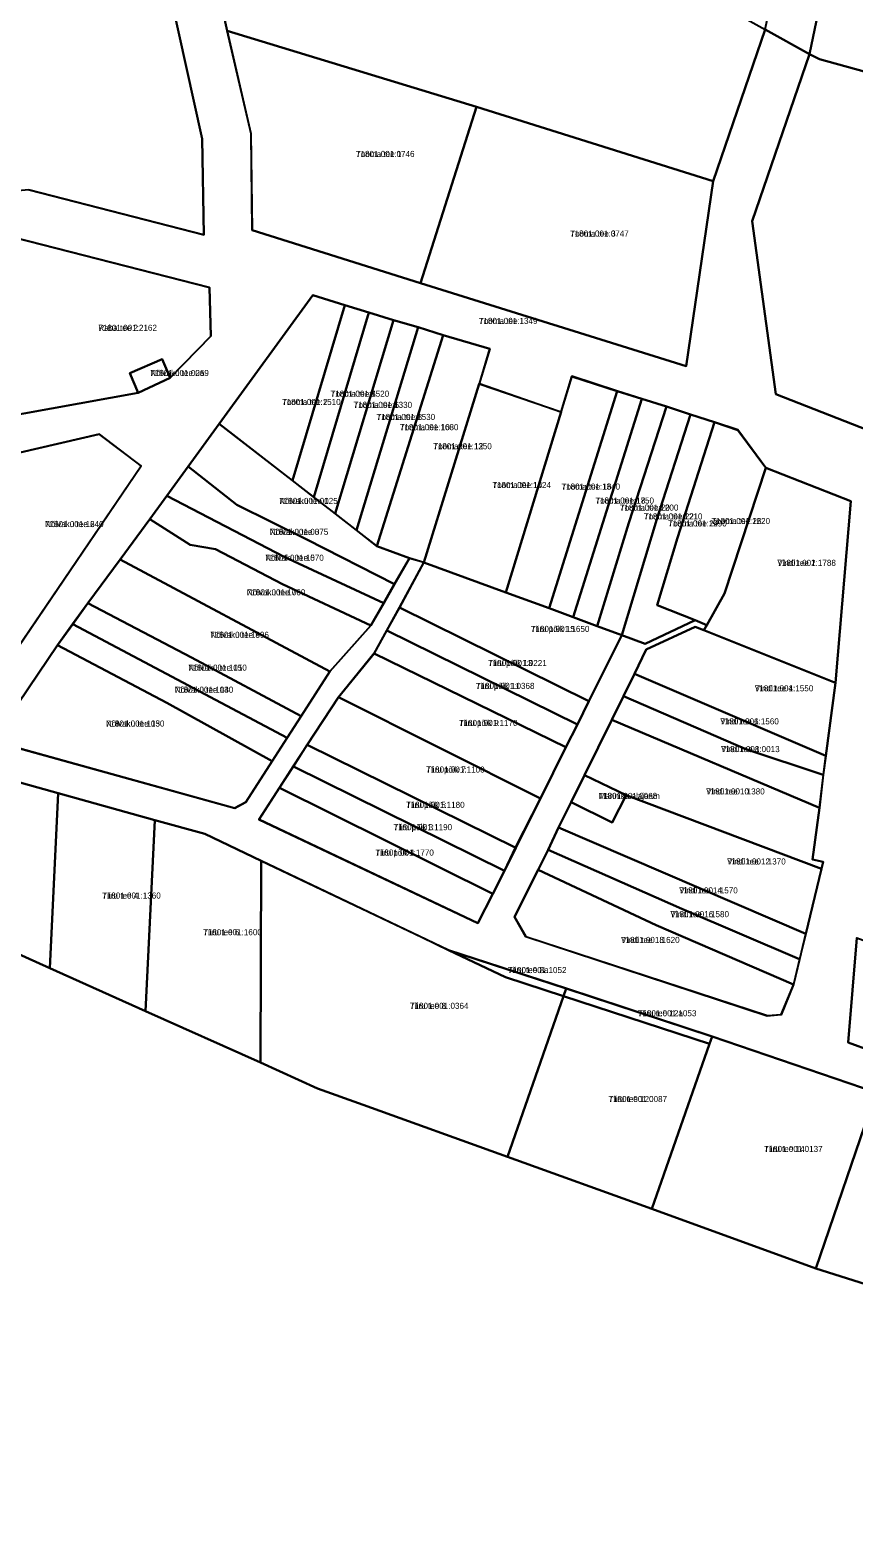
# Model space of a CAD drawing. Extents: x 529768 to 552006, y 6562269 to 6580975.
# Drawn here: x 538928.5 to 539132.5, y 6578067.6 to 6578441 of the extents above; entities that cross this region are included whole.
import ezdxf

# ---------------------------------------------------------------- set-up
doc = ezdxf.new("R2010")
doc.units = 0
for name, color, linetype in [('L_AADRESS', 7, 'Continuous'), ('PIIR', 7, 'Continuous'), ('TUNNUS', 7, 'Continuous')]:
    doc.layers.add(name, color=color, linetype=linetype)

msp = doc.modelspace()

# ---------------------------------------------------------------- linework, layer by layer
at = {"layer": 'PIIR'}
for points in [[(538928.17, 6578401.5), (538971.47, 6578390.38), (538971.11, 6578414.14), (538959.5, 6578466.48), (538972.55, 6578501.17), (538988.41, 6578544.56), (538959.12, 6578554.65), (538942.52, 6578543.88), (538930.48, 6578515.27), (538915.31, 6578478.56)], [(538971.68, 6578466.41), (538977.25, 6578440.88), (538983.15, 6578415.48), (538983.43, 6578391.48), (539025.13, 6578378.42), (539090.97, 6578357.83), (539097.62, 6578403.66), (539110.46, 6578441.22), (539121.44, 6578435.08), (539107.31, 6578393.74), (539113.11, 6578350.91), (539185.67, 6578322.47)], [(538912.25, 6578343.43), (538955.21, 6578351.25), (538963.17, 6578354.94), (538973.21, 6578365.25), (538972.91, 6578377.33), (538924.51, 6578389.73)], [(538921.43, 6578264.37), (538979.13, 6578248.38), (538981.89, 6578249.87), (538988.44, 6578260.04), (538992.15, 6578265.79), (538995.6, 6578271.15), (539002.66, 6578282.2), (539012.87, 6578293.58), (539016.04, 6578299.24), (539018.74, 6578303.88), (539022.39, 6578310.27), (539025.94, 6578309.26), (539019.98, 6578298.08), (539016.8, 6578292.43), (539013.68, 6578286.73), (539004.81, 6578275.87), (538997.05, 6578264.05), (538993.63, 6578258.76), (538990.22, 6578253.47), (538985.13, 6578245.57), (539039.38, 6578219.86), (539043.06, 6578227.11), (539045.97, 6578232.85), (539048.71, 6578238.6), (539054.89, 6578250.79), (539061.14, 6578263.44), (539063.99, 6578269.1), (539066.84, 6578274.82), (539075.02, 6578291.21), (539080.8, 6578289.07), (539093.17, 6578294.93), (539096.04, 6578293.68), (539095.34, 6578292.43), (539093.13, 6578293.31), (539081.02, 6578287.66), (539078.11, 6578281.63), (539075.38, 6578276.06), (539072.54, 6578270.2), (539065.74, 6578256.51), (539062.47, 6578249.82), (539059.33, 6578243.54), (539056.75, 6578238.01), (539054.31, 6578233.05), (539048.46, 6578221.48), (539051.21, 6578216.55), (539111.03, 6578196.95), (539114.49, 6578197.23), (539117.59, 6578204.75), (539119.05, 6578210.98), (539120.54, 6578217.27), (539124.42, 6578233.32), (539124.85, 6578235.04), (539122.25, 6578235.65), (539123.94, 6578248.44), (539124.92, 6578256.58), (539125.55, 6578261.34), (539127.91, 6578279.42), (539131.68, 6578324.42), (539110.67, 6578332.69), (539103.7, 6578342.05), (539097.93, 6578343.98), (539092.02, 6578345.89), (539086.04, 6578347.87), (539079.94, 6578349.75), (539073.89, 6578351.66), (539062.61, 6578355.34), (539059.92, 6578346.47), (539039.73, 6578353.42), (539042.34, 6578362.15), (539030.74, 6578365.5), (539024.56, 6578367.5), (539018.46, 6578369.23), (539012.33, 6578371.12), (539006.41, 6578372.93), (538998.47, 6578375.41), (538975.32, 6578343.55), (538967.59, 6578332.96), (538962.3, 6578325.7), (538958.09, 6578319.96), (538950.78, 6578309.95), (538942.79, 6578299.1), (538939, 6578293.92), (538935.22, 6578288.75), (538920.65, 6578267.22)], [(538922.34, 6578283.62), (538955.97, 6578333.12), (538945.56, 6578341.02), (538926.02, 6578336.44)], [(539137.98, 6578177.91), (539097.36, 6578191.83), (539061.27, 6578203.71), (539032.08, 6578213.23), (538985.7, 6578235.32), (538971.73, 6578241.99), (538959.34, 6578245.42), (538935.43, 6578252.06), (538912.56, 6578258.42)], [(538661.03, 6577926.49), (538738.52, 6578084.44), (538768.7, 6578123.28), (538815.82, 6578220.75), (538819.51, 6578228.98), (538851.01, 6578206.27), (538861.16, 6578200.21), (538886.23, 6578229.98), (538891.44, 6578227.61), (538933.34, 6578208.76), (538957.03, 6578198.11), (538985.5, 6578185.35), (538999.67, 6578178.95), (539010.97, 6578174.88), (539046.72, 6578161.99), (539082.47, 6578149.11), (539123.01, 6578134.35), (539161.52, 6578122.18), (539192.78, 6578112.25), (539250.54, 6578093.89), (539258.02, 6578091.5), (539288.33, 6577989.68)], [(539133.23, 6578216.26), (539131.08, 6578190.32), (539168.9, 6578176.49)]]:
    msp.add_lwpolyline(points, dxfattribs=at)
for points in [[(539077.41, 6578513.7), (539091.7, 6578509.15), (539089.56, 6578502.48), (539121.17, 6578492.43), (539127.77, 6578523.96), (539139.19, 6578519.95), (539130.25, 6578477.24), (539121.44, 6578435.08), (539110.46, 6578441.22), (539119.11, 6578482.59), (539072.2, 6578497.51), (539074.34, 6578504.18)], [(538908.78, 6578481.26), (538915.31, 6578478.56), (538930.48, 6578515.27), (538972.55, 6578501.17), (538959.5, 6578466.48), (538971.11, 6578414.14), (538971.47, 6578390.38), (538928.17, 6578401.5), (538910.98, 6578399.92), (538879, 6578411.07)], [(538971.68, 6578466.41), (538980.47, 6578496.9), (539029.58, 6578486.3), (539062.65, 6578467.85), (539110.46, 6578441.22), (539097.62, 6578403.66), (539039.03, 6578422.03), (538977.25, 6578440.88)], [(539130.25, 6578477.24), (539157, 6578469.89), (539185.99, 6578461.93), (539173.88, 6578420.06), (539123.97, 6578433.83), (539121.44, 6578435.08)], [(538977.25, 6578440.88), (539039.03, 6578422.03), (539025.13, 6578378.42), (538983.48, 6578391.48), (538983.18, 6578415.41)], [(539203.75, 6578382.62), (539185.67, 6578322.47), (539113.11, 6578350.91), (539107.31, 6578393.74), (539121.44, 6578435.08), (539123.97, 6578433.83), (539173.88, 6578420.06), (539211.63, 6578408.84)], [(539039.03, 6578422.03), (539097.62, 6578403.66), (539090.95, 6578357.83), (539025.13, 6578378.42)], [(538924.51, 6578389.73), (538972.91, 6578377.33), (538973.21, 6578365.25), (538963.17, 6578354.94), (538961.2, 6578359.54), (538953.18, 6578356.1), (538955.21, 6578351.25), (538912.25, 6578343.43), (538911.73, 6578347.02)], [(538998.46, 6578375.41), (539006.41, 6578372.91), (538993.42, 6578329.51), (538975.33, 6578343.56)], [(538993.42, 6578329.51), (539006.41, 6578372.91), (539012.35, 6578371.11), (538998.71, 6578325.4)], [(539018.44, 6578369.22), (539003.98, 6578321.31), (538998.71, 6578325.4), (539012.35, 6578371.11)], [(539003.98, 6578321.31), (539018.44, 6578369.22), (539024.58, 6578367.45), (539009.29, 6578317.18)], [(539009.29, 6578317.18), (539024.58, 6578367.45), (539030.78, 6578365.47), (539014.3, 6578313.28)], [(539042.33, 6578362.09), (539039.66, 6578353.45), (539025.94, 6578309.2), (539022.4, 6578310.24), (539014.3, 6578313.28), (539030.78, 6578365.47)], [(538961.2, 6578359.54), (538963.17, 6578354.94), (538955.21, 6578351.25), (538953.18, 6578356.1)], [(539039.66, 6578353.45), (539059.96, 6578346.51), (539046.27, 6578301.74), (539025.94, 6578309.2)], [(539073.86, 6578351.65), (539056.99, 6578297.86), (539046.27, 6578301.74), (539059.96, 6578346.51), (539062.62, 6578355.28)], [(539056.99, 6578297.86), (539073.86, 6578351.65), (539079.94, 6578349.74), (539062.97, 6578295.63)], [(539086.05, 6578347.82), (539076.77, 6578319.01), (539068.89, 6578293.47), (539062.97, 6578295.63), (539079.94, 6578349.74)], [(539068.89, 6578293.47), (539076.77, 6578319.01), (539086.05, 6578347.82), (539092.04, 6578345.9), (539083.68, 6578319.91), (539075.02, 6578291.21)], [(539075.02, 6578291.21), (539083.68, 6578319.91), (539092.04, 6578345.9), (539097.93, 6578343.92), (539088.78, 6578315.33), (539083.76, 6578298.64), (539093.17, 6578294.93), (539080.8, 6578289.07)], [(538908.34, 6578289.77), (538912.7, 6578300.88), (538917.98, 6578316.31), (538926.04, 6578336.43), (538945.56, 6578341.02), (538956, 6578333.08), (538922.34, 6578283.62)], [(539014.3, 6578313.28), (539022.4, 6578310.24), (539018.74, 6578303.85), (538997.04, 6578314.88), (538979.68, 6578323.5), (538967.59, 6578332.94), (538975.33, 6578343.56)], [(539103.71, 6578342.01), (539110.67, 6578332.69), (539100.42, 6578301.49), (539096.04, 6578293.68), (539093.17, 6578294.93), (539083.76, 6578298.64), (539088.78, 6578315.33), (539097.93, 6578343.92)], [(538979.68, 6578323.5), (538997.04, 6578314.88), (539018.74, 6578303.85), (539016.07, 6578299.16), (538991.42, 6578310.63), (538962.31, 6578325.69), (538967.59, 6578332.94)], [(539127.91, 6578279.42), (539095.34, 6578292.43), (539096.04, 6578293.68), (539100.42, 6578301.49), (539110.67, 6578332.69), (539131.68, 6578324.42)], [(538991.42, 6578310.63), (539016.07, 6578299.16), (539012.87, 6578293.58), (538991.01, 6578303.8), (538974.38, 6578312.49), (538968.13, 6578313.59), (538958.09, 6578319.93), (538962.31, 6578325.69)], [(538958.09, 6578319.93), (538968.13, 6578313.59), (538974.38, 6578312.49), (538991.01, 6578303.8), (539012.87, 6578293.58), (539002.66, 6578282.2), (538950.78, 6578309.95)], [(538942.79, 6578299.1), (538950.78, 6578309.95), (539002.66, 6578282.2), (538995.6, 6578271.15), (538968.47, 6578285.69)], [(539046.27, 6578301.74), (539056.99, 6578297.86), (539062.97, 6578295.63), (539068.89, 6578293.47), (539075.02, 6578291.21), (539066.84, 6578274.82), (539019.97, 6578298.02), (539025.94, 6578309.2)], [(538968.47, 6578285.69), (538995.6, 6578271.15), (538992.15, 6578265.74), (538939.03, 6578293.92), (538942.79, 6578299.1)], [(539019.97, 6578298.02), (539066.84, 6578274.82), (539063.99, 6578269.1), (539016.8, 6578292.35)], [(538939.03, 6578293.92), (538992.15, 6578265.74), (538988.43, 6578259.98), (538962.31, 6578274.43), (538935.23, 6578288.75)], [(539016.8, 6578292.35), (539063.99, 6578269.1), (539061.14, 6578263.44), (539013.71, 6578286.65)], [(539093.13, 6578293.31), (539095.34, 6578292.43), (539127.91, 6578279.42), (539125.55, 6578261.29), (539078.11, 6578281.63), (539081.02, 6578287.66)], [(538920.66, 6578267.21), (538935.23, 6578288.75), (538962.31, 6578274.43), (538988.43, 6578259.98), (538981.91, 6578249.84), (538979.11, 6578248.4), (538921.51, 6578264.38)], [(539013.71, 6578286.65), (539061.14, 6578263.44), (539054.89, 6578250.79), (539004.81, 6578275.82)], [(539078.11, 6578281.63), (539125.55, 6578261.29), (539124.9, 6578256.59), (539105.72, 6578262.94), (539075.38, 6578276.06)], [(539054.89, 6578250.79), (539048.72, 6578238.53), (538997.1, 6578264.01), (539004.81, 6578275.82)], [(539075.38, 6578276.06), (539105.72, 6578262.94), (539124.9, 6578256.59), (539123.91, 6578248.41), (539072.54, 6578270.2)], [(539123.91, 6578248.41), (539122.25, 6578235.61), (539124.87, 6578235.03), (539124.45, 6578233.33), (539076.1, 6578251.6), (539065.74, 6578256.51), (539072.54, 6578270.2)], [(538997.1, 6578264.01), (539048.72, 6578238.53), (539045.97, 6578232.85), (538993.68, 6578258.71)], [(538993.68, 6578258.71), (539045.97, 6578232.85), (539043.06, 6578227.11), (538990.27, 6578253.4)], [(538935.41, 6578252.07), (538933.34, 6578208.76), (538891.44, 6578227.61), (538886.21, 6578229.96), (538912.55, 6578258.44)], [(539065.74, 6578256.51), (539076.1, 6578251.6), (539072.64, 6578244.79), (539062.47, 6578249.82)], [(538959.34, 6578245.41), (538957.03, 6578198.11), (538933.34, 6578208.76), (538935.41, 6578252.07)], [(538990.27, 6578253.4), (539043.06, 6578227.11), (539039.36, 6578219.84), (538985.19, 6578245.52)], [(539062.47, 6578249.82), (539072.64, 6578244.79), (539076.1, 6578251.6), (539124.45, 6578233.33), (539120.53, 6578217.21), (539059.33, 6578243.54)], [(538959.34, 6578245.41), (538971.74, 6578241.99), (538985.69, 6578235.34), (538985.5, 6578185.35), (538957.03, 6578198.11)], [(539056.75, 6578238.01), (539059.33, 6578243.54), (539120.53, 6578217.21), (539119.03, 6578210.97), (539089.89, 6578223.45)], [(539054.31, 6578233.05), (539056.75, 6578238.01), (539089.89, 6578223.45), (539119.03, 6578210.97), (539117.55, 6578204.71), (539083.53, 6578219.39)], [(538985.69, 6578235.34), (539025.44, 6578216.39), (539032.08, 6578213.23), (539046.16, 6578206.51), (539060.59, 6578201.79), (539046.72, 6578161.99), (539010.97, 6578174.88), (538999.67, 6578178.95), (538985.5, 6578185.35)], [(539048.46, 6578221.48), (539054.31, 6578233.05), (539083.53, 6578219.39), (539117.55, 6578204.71), (539114.46, 6578197.2), (539111.04, 6578196.91), (539051.24, 6578216.5)], [(539174.82, 6578201.03), (539168.85, 6578176.47), (539131.05, 6578190.3), (539133.23, 6578216.25)], [(539032.08, 6578213.23), (539061.25, 6578203.67), (539060.59, 6578201.79), (539046.16, 6578206.51)], [(539061.25, 6578203.67), (539097.36, 6578191.84), (539096.7, 6578189.96), (539060.59, 6578201.79)], [(539096.7, 6578189.96), (539082.47, 6578149.11), (539046.72, 6578161.99), (539060.59, 6578201.79)], [(539137.98, 6578177.9), (539137.36, 6578176.09), (539123.01, 6578134.35), (539082.47, 6578149.11), (539096.7, 6578189.96), (539097.36, 6578191.84)], [(539175.61, 6578163.1), (539161.52, 6578122.18), (539123.01, 6578134.35), (539137.36, 6578176.09)]]:
    msp.add_lwpolyline(points, close=True, dxfattribs=at)

# ---------------------------------------------------------------- texts
at = {"layer": 'L_AADRESS'}
for s, p in [('Tooma tee 1', (539009.17, 6578409.65)), ('Tooma tee 3', (539062.21, 6578389.93)), ('Raba tee 2', (538945.38, 6578366.58)), ('Tooma tee', (539039.61, 6578368.3)), ('Nõlvaku tee 2a', (538958.23, 6578355.4)), ('Tooma tee 2', (538990.87, 6578348.22)), ('Tooma tee 4', (539002.89, 6578350.26)), ('Tooma tee 6', (539008.57, 6578347.5)), ('Tooma tee 8', (539014.28, 6578344.51)), ('Tooma tee 10', (539020.04, 6578341.97)), ('Tooma tee 12', (539028.31, 6578337.26)), ('Tooma tee 14', (539042.95, 6578327.64)), ('Tooma tee 16', (539060.07, 6578327.26)), ('Nõlvaku tee 1', (538990.15, 6578323.71)), ('Tooma tee 18', (539068.46, 6578323.8)), ('Tooma tee 20', (539074.51, 6578322.06)), ('Nõlvaku tee 2', (538932.17, 6578317.97)), ('Tooma tee 22', (539080.46, 6578319.87)), ('Tooma tee 24', (539086.48, 6578318.13)), ('Tooma tee 26', (539097.21, 6578318.73)), ('Nõlvaku tee 3', (538987.81, 6578316.05)), ('Nõlvaku tee 5', (538986.7, 6578309.63)), ('Vindi tee 2', (539113.51, 6578308.37)), ('Nõlvaku tee 7', (538982.13, 6578301.07)), ('Nõlvaku tee 9', (538973.11, 6578290.55)), ('Tiiru põik 15', (539052.48, 6578292.01)), ('Tiiru põik 13', (539041.91, 6578283.56)), ('Nõlvaku tee 11', (538967.64, 6578282.42)), ('Nõlvaku tee 13', (538964.28, 6578276.95)), ('Tiiru põik 11', (539038.87, 6578277.9)), ('Vindi tee 4', (539107.92, 6578277.3)), ('Nõlvaku tee 15', (538947.24, 6578268.57)), ('Tiiru põik 9', (539034.68, 6578268.72)), ('Vindi tee 6', (539099.38, 6578269.11)), ('Vindi tee 8', (539099.58, 6578262.24)), ('Tiiru põik 7', (539026.53, 6578257.18)), ('Männiku alajaam', (539069.25, 6578250.65)), ('Vindi tee 10', (539095.88, 6578251.76)), ('Tiiru põik 5', (539021.57, 6578248.43)), ('Tiiru põik 3', (539018.48, 6578242.91)), ('Tiiru põik 1', (539013.96, 6578236.62)), ('Vindi tee 12', (539101.08, 6578234.41)), ('Vindi tee 14', (539089.21, 6578227.25)), ('Tiiru tee 4', (538946.34, 6578225.97)), ('Vindi tee 16', (539087.04, 6578221.36)), ('Tiiru tee 6', (538971.36, 6578216.89)), ('Vindi tee 18', (539074.81, 6578214.98)), ('Tiiru tee 8a', (539046.8, 6578207.51)), ('Tiiru tee 8', (539022.53, 6578198.66)), ('Tiiru tee 12a', (539078.97, 6578196.82)), ('Tiiru tee 12', (539071.71, 6578175.57)), ('Tiiru tee 14', (539110.22, 6578163.21))]:
    msp.add_text(s, height=1.5, dxfattribs=at).set_placement(p)
at = {"layer": 'TUNNUS'}
for s, p in [('71801:001:0746', (539009.17, 6578409.65)), ('71801:001:0747', (539062.21, 6578389.93)), ('71801:001:2162', (538945.38, 6578366.58)), ('71801:001:1349', (539039.61, 6578368.3)), ('71801:001:0069', (538958.23, 6578355.4)), ('71801:001:1510', (538990.87, 6578348.22)), ('71801:001:1520', (539002.89, 6578350.26)), ('71801:001:1330', (539008.57, 6578347.5)), ('71801:001:1530', (539014.28, 6578344.51)), ('71801:001:1680', (539020.04, 6578341.97)), ('71801:001:1350', (539028.31, 6578337.26)), ('71801:001:1024', (539042.95, 6578327.64)), ('71801:001:1340', (539060.07, 6578327.26)), ('71801:001:0025', (538990.15, 6578323.71)), ('71801:001:1750', (539068.46, 6578323.8)), ('71801:001:1200', (539074.51, 6578322.06)), ('71801:001:1640', (538932.17, 6578317.97)), ('71801:001:1210', (539080.46, 6578319.87)), ('71801:001:1290', (539086.48, 6578318.13)), ('71801:001:1220', (539097.21, 6578318.73)), ('71801:001:0075', (538987.81, 6578316.05)), ('71801:001:1070', (538986.7, 6578309.63)), ('71801:001:1788', (539113.51, 6578308.37)), ('71801:001:1060', (538982.13, 6578301.07)), ('71801:001:1650', (539052.48, 6578292.01)), ('71801:001:1896', (538973.11, 6578290.55)), ('71801:001:0221', (539041.91, 6578283.56)), ('71801:001:1050', (538967.64, 6578282.42)), ('71801:001:1040', (538964.28, 6578276.95)), ('71801:001:0368', (539038.87, 6578277.9)), ('71801:001:1550', (539107.92, 6578277.3)), ('71801:001:1030', (538947.24, 6578268.57)), ('71801:001:1170', (539034.68, 6578268.72)), ('71801:001:1560', (539099.38, 6578269.11)), ('71801:001:0013', (539099.58, 6578262.24)), ('71801:001:1100', (539026.53, 6578257.18)), ('71801:001:0068', (539069.25, 6578250.65)), ('71801:001:1380', (539095.88, 6578251.76)), ('71801:001:1180', (539021.57, 6578248.43)), ('71801:001:1190', (539018.48, 6578242.91)), ('71801:001:1770', (539013.96, 6578236.62)), ('71801:001:1370', (539101.08, 6578234.41)), ('71801:001:1570', (539089.21, 6578227.25)), ('71801:001:1360', (538946.34, 6578225.97)), ('71801:001:1580', (539087.04, 6578221.36)), ('71801:001:1600', (538971.36, 6578216.89)), ('71801:001:1620', (539074.81, 6578214.98)), ('71801:001:1052', (539046.8, 6578207.51)), ('71801:001:0364', (539022.53, 6578198.66)), ('71801:001:1053', (539078.97, 6578196.82)), ('71801:001:0087', (539071.71, 6578175.57)), ('71801:001:0137', (539110.22, 6578163.21))]:
    msp.add_text(s, height=1.5, dxfattribs=at).set_placement(p)

doc.saveas('drawing.dxf')
